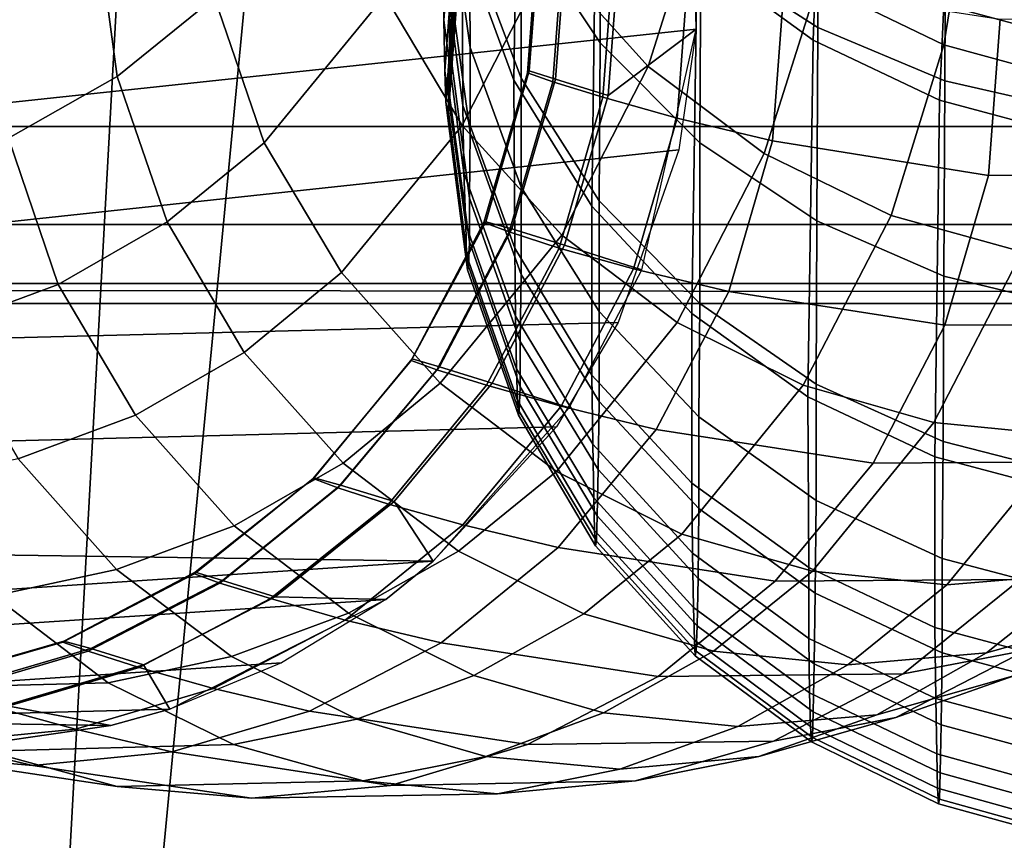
# Model space of a CAD drawing. Extents: x -43.1 to 43.1, y -41.3 to 41.3.
# Tile 410 of 656: x 0.0083 to 0.1169, y -0.5112 to -0.4209. Entities that reach past the tile are written whole.
import ezdxf

# ---------------------------------------------------------------- set-up
doc = ezdxf.new("R2010")
doc.units = 0
for name, color, linetype in [('CABLE', 18, 'CONTINUOUS'), ('CEILING_SUPPORT', 254, 'CONTINUOUS'), ('CLAMP', 254, 'CONTINUOUS'), ('METAL_BASE', 254, 'CONTINUOUS'), ('WIRE', 254, 'CONTINUOUS')]:
    doc.layers.add(name, color=color, linetype=linetype)

msp = doc.modelspace()

# ---------------------------------------------------------------- linework, layer by layer
at = {"layer": 'CABLE'}
msp.add_3dface([(0.1326, -0.4117, 28.3548), (0.1011, -0.3649, 28.2347), (0.1173, -0.3829, 28.2231), (0.149, -0.4299, 28.3439)], dxfattribs=at)
at = {"layer": 'CEILING_SUPPORT'}
for points in [[(0.068, -0.0542, 101.9285), (0.7651, 0, 101.9285), (0.7651, -0.7651, 101.9285), (0, -0.7651, 101.9285)], [(0.068, -0.0542, 101.859), (0.7651, 0, 101.859), (0.7651, -0.7651, 101.859), (0, -0.7651, 101.859)], [(0, -0.7651, 101.9285), (0.0377, -0.0783, 101.9285), (0.068, -0.0542, 101.9285)], [(0.068, -0.0542, 101.859), (0, -0.7651, 101.859), (0.0377, -0.0783, 101.859)], [(0.0377, -0.0783, 101.9285), (0, -0.7651, 101.9285), (0, -0.0869, 101.9285)], [(0.0377, -0.0783, 101.859), (0, -0.7651, 101.859), (0, -0.0869, 101.859)]]:
    msp.add_3dface(points, dxfattribs=at)
at = {"layer": 'CLAMP'}
for points in [[(-0.6955, -0.4177, 93.7762), (3.3384, -0.4177, 93.7762), (3.3384, -0.4326, 93.7344), (-0.6955, -0.4326, 93.7344)], [(-0.6955, -0.4326, 93.472), (3.3384, -0.4326, 93.472), (3.3384, -0.4177, 93.4302), (-0.6955, -0.4177, 93.4302)], [(-0.6955, -0.4326, 93.7344), (3.3384, -0.4326, 93.7344), (3.3384, -0.4434, 93.6914), (-0.6955, -0.4434, 93.6914)], [(-0.6955, -0.4434, 93.515), (3.3384, -0.4434, 93.515), (3.3384, -0.4326, 93.472), (-0.6955, -0.4326, 93.472)], [(-0.6955, -0.4434, 93.6914), (3.3384, -0.4434, 93.6914), (3.3384, -0.4499, 93.6475), (-0.6955, -0.4499, 93.6475)], [(-0.6955, -0.4499, 93.5589), (3.3384, -0.4499, 93.5589), (3.3384, -0.4434, 93.515), (-0.6955, -0.4434, 93.515)], [(-0.6955, -0.4499, 93.6475), (3.3384, -0.4499, 93.6475), (3.3384, -0.4521, 93.6032), (-0.6955, -0.4521, 93.6032)], [(3.3384, -0.4521, 93.6032), (3.3384, -0.4499, 93.5589), (-0.6955, -0.4499, 93.5589), (1.3214, -0.4521, 93.6032)], [(-0.6955, -0.4499, 93.5589), (-0.6955, -0.4521, 93.6032), (1.3214, -0.4521, 93.6032)]]:
    msp.add_3dface(points, dxfattribs=at)
at = {"layer": 'METAL_BASE'}
for points in [[(-1.669, 0.6609, 8.6989), (-0.8194, 1.6735, 8.6989), (0.4824, 1.903, 8.6989), (1.6271, -1.2421, 8.6989)], [(-0.9992, 1.3658, 8.6989), (-1.609, 0.3096, 8.6989), (-1.3972, -0.8914, 8.6989), (1.2928, 1.3658, 8.6989)], [(-1.3972, -0.8914, 8.6989), (-0.463, -1.6754, 8.6989), (0.7566, -1.6754, 8.6989), (1.2928, 1.3658, 8.6989)], [(-0.8992, 1.2466, 0.6411), (-1.4558, 0.2826, 0.6411), (-1.2625, -0.8137, 0.6411), (1.1929, 1.2466, 0.6411)], [(-1.2625, -0.8137, 0.6411), (-0.4098, -1.5292, 0.6411), (0.7034, -1.5292, 0.6411), (1.1929, 1.2466, 0.6411)], [(-0.8194, -1.6735, 8.6989), (-1.669, -0.6609, 8.6989), (-1.669, 0.6609, 8.6989), (1.6271, -1.2421, 8.6989)]]:
    msp.add_3dface(points, dxfattribs=at)
at = {"layer": 'WIRE'}
for points in [[(0.0634, -0.388, 2.3984), (0.0628, -0.4275, 2.2387), (0.0571, -0.412, 2.2349), (0.0577, -0.3723, 2.395)], [(0.0719, -0.402, 2.4015), (0.0714, -0.4414, 2.2421), (0.0628, -0.4275, 2.2387), (0.0634, -0.388, 2.3984)], [(0.0963, -0.4217, 1.6601), (0.0964, -0.3972, 1.6173), (0.0835, -0.3893, 1.6224), (0.0834, -0.4134, 1.6645)], [(0.0723, -0.4234, 1.7131), (0.0723, -0.4028, 1.6702), (0.0636, -0.3903, 1.6769), (0.0636, -0.4103, 1.7188)], [(0.0571, -0.412, 2.2349), (0.0572, -0.4303, 2.1537), (0.055, -0.4136, 2.1503), (0.0548, -0.3955, 2.2308)], [(0.0636, -0.4273, 1.7621), (0.0636, -0.4103, 1.7188), (0.0579, -0.3957, 1.7253), (0.0579, -0.4122, 1.7674)], [(0.0776, -0.426, 3.0836), (0.0835, -0.4074, 2.9525), (0.0725, -0.3953, 2.9538), (0.0667, -0.4139, 3.0847)], [(0.055, -0.4136, 2.1503), (0.0551, -0.4209, 2.1097), (0.0564, -0.4039, 2.107), (0.0562, -0.3967, 2.147)], [(0.058, -0.4239, 1.8042), (0.0579, -0.4122, 1.7674), (0.0556, -0.3962, 1.7731), (0.0557, -0.4076, 1.8089)], [(0.1103, -0.4276, 1.6569), (0.1104, -0.4027, 1.6138), (0.0964, -0.3972, 1.6173), (0.0963, -0.4217, 1.6601)], [(0.0571, -0.4325, 3.2163), (0.0667, -0.4139, 3.0847), (0.0581, -0.3997, 3.0863), (0.0486, -0.4182, 3.2174)], [(0.0557, -0.4237, 1.882), (0.0557, -0.4167, 1.8452), (0.0569, -0.3999, 1.849), (0.0569, -0.4067, 1.8847)], [(0.0191, -0.4271, 3.4381), (0.0298, -0.4184, 3.3505), (0.0275, -0.4014, 3.352), (0.0168, -0.4101, 3.4393)], [(0.0353, -0.4344, 3.3494), (0.0486, -0.4182, 3.2174), (0.043, -0.4022, 3.2191), (0.0298, -0.4184, 3.3505)], [(0.083, -0.4138, 2.404), (0.0824, -0.4532, 2.245), (0.0714, -0.4414, 2.2421), (0.0719, -0.402, 2.4015)], [(0.1102, -0.4236, 2.9512), (0.1127, -0.4082, 2.8211), (0.0988, -0.4015, 2.8216), (0.0963, -0.4169, 2.9516)], [(0.0833, -0.4344, 1.7082), (0.0834, -0.4134, 1.6645), (0.0723, -0.4028, 1.6702), (0.0723, -0.4234, 1.7131)], [(0.0962, -0.4125, 2.4576), (0.0958, -0.4231, 2.406), (0.083, -0.4138, 2.404), (0.0834, -0.4032, 2.456)], [(0.1248, -0.4309, 1.6551), (0.1249, -0.4059, 1.6117), (0.1104, -0.4027, 1.6138), (0.1103, -0.4276, 1.6569)], [(0.0551, -0.4209, 2.1097), (0.0552, -0.4265, 2.0688), (0.0565, -0.4094, 2.0668), (0.0564, -0.4039, 2.107)], [(-0.0826, -0.4261, 4.8591), (-0.0829, -0.4127, 4.8596), (-0.0822, -0.406, 4.8598), (0.0826, -0.4085, 4.8427)], [(0.0556, -0.4284, 1.919), (0.0557, -0.4237, 1.882), (0.0569, -0.4067, 1.8847), (0.0569, -0.4113, 1.9207)], [(0.058, -0.4333, 1.8415), (0.058, -0.4239, 1.8042), (0.0557, -0.4076, 1.8089), (0.0557, -0.4167, 1.8452)], [(0.0904, -0.4356, 3.0829), (0.0963, -0.4169, 2.9516), (0.0835, -0.4074, 2.9525), (0.0776, -0.426, 3.0836)], [(-0.0826, -0.4261, 4.8591), (0.0826, -0.4085, 4.8427), (0.0829, -0.4219, 4.8422), (-0.0801, -0.4393, 4.8584)], [(0.0826, -0.4085, 4.8427), (0.0745, -0.412, 4.7469), (0.0732, -0.4292, 4.7466), (0.0829, -0.4219, 4.8422)], [(0.1247, -0.4276, 2.9511), (0.1272, -0.4122, 2.8208), (0.1127, -0.4082, 2.8211), (0.1102, -0.4236, 2.9512)], [(0.0071, -0.4339, 3.5258), (0.0191, -0.4271, 3.4381), (0.0168, -0.4101, 3.4393), (0.0049, -0.4169, 3.5266)], [(0.0552, -0.4265, 2.0688), (0.0553, -0.4299, 2.0313), (0.0566, -0.4127, 2.0302), (0.0565, -0.4094, 2.0668)], [(0.0658, -0.4094, 4.5557), (0.0656, -0.4095, 4.4601), (0.0643, -0.4267, 4.4601), (0.0645, -0.4265, 4.5557)], [(0.0656, -0.4095, 4.4601), (0.0684, -0.4105, 4.3644), (0.0671, -0.4277, 4.3646), (0.0643, -0.4267, 4.4601)], [(0.0687, -0.4102, 4.6513), (0.0658, -0.4094, 4.5557), (0.0645, -0.4265, 4.5557), (0.0674, -0.4274, 4.6512)], [(0.0722, -0.4408, 1.7573), (0.0723, -0.4234, 1.7131), (0.0636, -0.4103, 1.7188), (0.0636, -0.4273, 1.7621)], [(0.0684, -0.4105, 4.3644), (0.0739, -0.4122, 4.2688), (0.0726, -0.4294, 4.2691), (0.0671, -0.4277, 4.3646)], [(0.0745, -0.412, 4.7469), (0.0687, -0.4102, 4.6513), (0.0674, -0.4274, 4.6512), (0.0732, -0.4292, 4.7466)], [(0.1252, -0.4148, 2.5102), (0.1247, -0.4231, 2.4593), (0.1102, -0.4192, 2.4587), (0.1107, -0.4109, 2.5098)], [(0.0556, -0.431, 1.9563), (0.0556, -0.4284, 1.919), (0.0569, -0.4113, 1.9207), (0.0569, -0.4138, 1.957)], [(0.0628, -0.4275, 2.2387), (0.0629, -0.446, 2.1568), (0.0572, -0.4303, 2.1537), (0.0571, -0.412, 2.2349)], [(0.0636, -0.4393, 1.7998), (0.0636, -0.4273, 1.7621), (0.0579, -0.4122, 1.7674), (0.058, -0.4239, 1.8042)], [(0.0739, -0.4122, 4.2688), (0.0821, -0.4145, 4.1731), (0.0808, -0.4317, 4.1734), (0.0726, -0.4294, 4.2691)], [(0.0553, -0.4299, 2.0313), (0.0555, -0.4314, 1.9938), (0.0568, -0.4142, 1.9935), (0.0566, -0.4127, 2.0302)], [(0.1102, -0.4192, 2.4587), (0.1097, -0.4297, 2.4073), (0.0958, -0.4231, 2.406), (0.0962, -0.4125, 2.4576)], [(0.0572, -0.4303, 2.1537), (0.0573, -0.4377, 2.1124), (0.0551, -0.4209, 2.1097), (0.055, -0.4136, 2.1503)], [(0.0555, -0.4314, 1.9938), (0.0556, -0.431, 1.9563), (0.0569, -0.4138, 1.957), (0.0568, -0.4142, 1.9935)], [(0.0681, -0.4446, 3.2156), (0.0776, -0.426, 3.0836), (0.0667, -0.4139, 3.0847), (0.0571, -0.4325, 3.2163)], [(0.0958, -0.4231, 2.406), (0.0952, -0.4624, 2.2473), (0.0824, -0.4532, 2.245), (0.083, -0.4138, 2.404)], [(0.0962, -0.443, 1.7043), (0.0963, -0.4217, 1.6601), (0.0834, -0.4134, 1.6645), (0.0833, -0.4344, 1.7082)], [(0.0821, -0.4145, 4.1731), (0.0926, -0.4171, 4.0773), (0.0913, -0.4342, 4.0776), (0.0808, -0.4317, 4.1734)], [(0.0579, -0.4405, 1.8793), (0.058, -0.4333, 1.8415), (0.0557, -0.4167, 1.8452), (0.0557, -0.4237, 1.882)], [(0.1044, -0.4424, 3.0827), (0.1102, -0.4236, 2.9512), (0.0963, -0.4169, 2.9516), (0.0904, -0.4356, 3.0829)], [(0.0926, -0.4171, 4.0773), (0.1164, -0.4208, 3.9023), (0.1151, -0.438, 3.9023), (0.0913, -0.4342, 4.0776)], [(0.0246, -0.4431, 3.4374), (0.0353, -0.4344, 3.3494), (0.0298, -0.4184, 3.3505), (0.0191, -0.4271, 3.4381)], [(0.0438, -0.4487, 3.3488), (0.0571, -0.4325, 3.2163), (0.0486, -0.4182, 3.2174), (0.0353, -0.4344, 3.3494)], [(0.1247, -0.4231, 2.4593), (0.1242, -0.4336, 2.4081), (0.1097, -0.4297, 2.4073), (0.1102, -0.4192, 2.4587)], [(0.0573, -0.4377, 2.1124), (0.0575, -0.4434, 2.0708), (0.0552, -0.4265, 2.0688), (0.0551, -0.4209, 2.1097)], [(0.1164, -0.4208, 3.9023), (0.1434, -0.4207, 3.7271), (0.1421, -0.4379, 3.7265), (0.1151, -0.438, 3.9023)], [(-0.0756, -0.452, 4.8575), (-0.0801, -0.4393, 4.8584), (0.0829, -0.4219, 4.8422), (0.081, -0.4352, 4.8419)], [(0.0829, -0.4219, 4.8422), (0.0732, -0.4292, 4.7466), (0.0684, -0.4457, 4.7466), (0.0769, -0.4484, 4.8419)], [(0.1102, -0.4491, 1.7016), (0.1103, -0.4276, 1.6569), (0.0963, -0.4217, 1.6601), (0.0962, -0.443, 1.7043)], [(0.1097, -0.4297, 2.4073), (0.1092, -0.469, 2.2489), (0.0952, -0.4624, 2.2473), (0.0958, -0.4231, 2.406)], [(0.0579, -0.4453, 1.9174), (0.0579, -0.4405, 1.8793), (0.0557, -0.4237, 1.882), (0.0556, -0.4284, 1.919)], [(0.0636, -0.4489, 1.838), (0.0636, -0.4393, 1.7998), (0.058, -0.4239, 1.8042), (0.058, -0.4333, 1.8415)], [(0.0833, -0.4521, 1.7532), (0.0833, -0.4344, 1.7082), (0.0723, -0.4234, 1.7131), (0.0722, -0.4408, 1.7573)], [(0.1188, -0.4464, 3.083), (0.1247, -0.4276, 2.9511), (0.1102, -0.4236, 2.9512), (0.1044, -0.4424, 3.0827)], [(0.0808, -0.4542, 3.2154), (0.0904, -0.4356, 3.0829), (0.0776, -0.426, 3.0836), (0.0681, -0.4446, 3.2156)], [(0.0126, -0.45, 3.5255), (0.0246, -0.4431, 3.4374), (0.0191, -0.4271, 3.4381), (0.0071, -0.4339, 3.5258)], [(0.0575, -0.4434, 2.0708), (0.0576, -0.4468, 2.0325), (0.0553, -0.4299, 2.0313), (0.0552, -0.4265, 2.0688)], [(0.0645, -0.4265, 4.5557), (0.0643, -0.4267, 4.4601), (0.0595, -0.4432, 4.4602), (0.0597, -0.4431, 4.5557)], [(0.0643, -0.4267, 4.4601), (0.0671, -0.4277, 4.3646), (0.0623, -0.4442, 4.3647), (0.0595, -0.4432, 4.4602)], [(0.0674, -0.4274, 4.6512), (0.0645, -0.4265, 4.5557), (0.0597, -0.4431, 4.5557), (0.0626, -0.4439, 4.6511)], [(0.0732, -0.4292, 4.7466), (0.0674, -0.4274, 4.6512), (0.0626, -0.4439, 4.6511), (0.0684, -0.4457, 4.7466)], [(0.0722, -0.453, 1.7958), (0.0722, -0.4408, 1.7573), (0.0636, -0.4273, 1.7621), (0.0636, -0.4393, 1.7998)], [(0.0578, -0.448, 1.9556), (0.0579, -0.4453, 1.9174), (0.0556, -0.4284, 1.919), (0.0556, -0.431, 1.9563)], [(0.0671, -0.4277, 4.3646), (0.0726, -0.4294, 4.2691), (0.0678, -0.446, 4.2691), (0.0623, -0.4442, 4.3647)], [(0.0714, -0.4414, 2.2421), (0.0714, -0.46, 2.1596), (0.0629, -0.446, 2.1568), (0.0628, -0.4275, 2.2387)], [(0.1247, -0.4526, 1.7), (0.1248, -0.4309, 1.6551), (0.1103, -0.4276, 1.6569), (0.1102, -0.4491, 1.7016)], [(0.0726, -0.4294, 4.2691), (0.0808, -0.4317, 4.1734), (0.076, -0.4483, 4.1734), (0.0678, -0.446, 4.2691)], [(0.0576, -0.4468, 2.0325), (0.0577, -0.4484, 1.9941), (0.0555, -0.4314, 1.9938), (0.0553, -0.4299, 2.0313)], [(0.0629, -0.446, 2.1568), (0.063, -0.4535, 2.115), (0.0573, -0.4377, 2.1124), (0.0572, -0.4303, 2.1537)], [(0.1242, -0.4336, 2.4081), (0.1236, -0.4728, 2.2499), (0.1092, -0.469, 2.2489), (0.1097, -0.4297, 2.4073)], [(0.0577, -0.4484, 1.9941), (0.0578, -0.448, 1.9556), (0.0556, -0.431, 1.9563), (0.0555, -0.4314, 1.9938)], [(0.0808, -0.4317, 4.1734), (0.0913, -0.4342, 4.0776), (0.0865, -0.4508, 4.0775), (0.076, -0.4483, 4.1734)], [(0.0547, -0.4609, 3.3487), (0.0681, -0.4446, 3.2156), (0.0571, -0.4325, 3.2163), (0.0438, -0.4487, 3.3488)], [(-0.0003, -0.4548, 3.6137), (0.0126, -0.45, 3.5255), (0.0071, -0.4339, 3.5258), (-0.0058, -0.4388, 3.6135)], [(0.0635, -0.4563, 1.8768), (0.0636, -0.4489, 1.838), (0.058, -0.4333, 1.8415), (0.0579, -0.4405, 1.8793)], [(0.0331, -0.4575, 3.4373), (0.0438, -0.4487, 3.3488), (0.0353, -0.4344, 3.3494), (0.0246, -0.4431, 3.4374)], [(0.0961, -0.461, 1.75), (0.0962, -0.443, 1.7043), (0.0833, -0.4344, 1.7082), (0.0833, -0.4521, 1.7532)], [(0.0913, -0.4342, 4.0776), (0.1151, -0.438, 3.9023), (0.1103, -0.4545, 3.9018), (0.0865, -0.4508, 4.0775)], [(-0.0756, -0.452, 4.8575), (0.081, -0.4352, 4.8419), (0.0743, -0.4542, 4.842), (-0.0726, -0.4579, 4.857)], [(0.0947, -0.4611, 3.2157), (0.1044, -0.4424, 3.0827), (0.0904, -0.4356, 3.0829), (0.0808, -0.4542, 3.2154)], [(0.063, -0.4535, 2.115), (0.0631, -0.4593, 2.0726), (0.0575, -0.4434, 2.0708), (0.0573, -0.4377, 2.1124)], [(0.1151, -0.438, 3.9023), (0.1421, -0.4379, 3.7265), (0.1373, -0.4544, 3.7255), (0.1103, -0.4545, 3.9018)], [(0.0722, -0.4629, 1.8349), (0.0722, -0.453, 1.7958), (0.0636, -0.4393, 1.7998), (0.0636, -0.4489, 1.838)], [(0.0635, -0.4613, 1.9158), (0.0635, -0.4563, 1.8768), (0.0579, -0.4405, 1.8793), (0.0579, -0.4453, 1.9174)], [(0.0824, -0.4532, 2.245), (0.0824, -0.4719, 2.162), (0.0714, -0.46, 2.1596), (0.0714, -0.4414, 2.2421)], [(0.0832, -0.4646, 1.7924), (0.0833, -0.4521, 1.7532), (0.0722, -0.4408, 1.7573), (0.0722, -0.453, 1.7958)], [(0.1091, -0.4652, 3.2164), (0.1188, -0.4464, 3.083), (0.1044, -0.4424, 3.0827), (0.0947, -0.4611, 3.2157)], [(0.0211, -0.4644, 3.5258), (0.0331, -0.4575, 3.4373), (0.0246, -0.4431, 3.4374), (0.0126, -0.45, 3.5255)], [(0.0597, -0.4431, 4.5557), (0.0595, -0.4432, 4.4602), (0.0515, -0.4584, 4.4602), (0.0516, -0.4582, 4.5557)], [(0.0595, -0.4432, 4.4602), (0.0623, -0.4442, 4.3647), (0.0543, -0.4594, 4.3645), (0.0515, -0.4584, 4.4602)], [(0.0626, -0.4439, 4.6511), (0.0597, -0.4431, 4.5557), (0.0516, -0.4582, 4.5557), (0.0546, -0.4591, 4.6513)], [(0.0631, -0.4593, 2.0726), (0.0632, -0.4628, 2.0336), (0.0576, -0.4468, 2.0325), (0.0575, -0.4434, 2.0708)], [(0.1101, -0.4673, 1.7477), (0.1102, -0.4491, 1.7016), (0.0962, -0.443, 1.7043), (0.0961, -0.461, 1.75)], [(0.0623, -0.4442, 4.3647), (0.0678, -0.446, 4.2691), (0.0598, -0.4611, 4.2688), (0.0543, -0.4594, 4.3645)], [(0.0684, -0.4457, 4.7466), (0.0626, -0.4439, 4.6511), (0.0546, -0.4591, 4.6513), (0.0604, -0.4609, 4.7468)], [(0.0675, -0.4706, 3.3492), (0.0808, -0.4542, 3.2154), (0.0681, -0.4446, 3.2156), (0.0547, -0.4609, 3.3487)], [(0.0634, -0.464, 1.955), (0.0635, -0.4613, 1.9158), (0.0579, -0.4453, 1.9174), (0.0578, -0.448, 1.9556)], [(0.0769, -0.4484, 4.8419), (0.0684, -0.4457, 4.7466), (0.0604, -0.4609, 4.7468), (0.0689, -0.4636, 4.8422)], [(0.0632, -0.4628, 2.0336), (0.0633, -0.4644, 1.9943), (0.0577, -0.4484, 1.9941), (0.0576, -0.4468, 2.0325)], [(0.0678, -0.446, 4.2691), (0.076, -0.4483, 4.1734), (0.068, -0.4634, 4.173), (0.0598, -0.4611, 4.2688)], [(0.0714, -0.46, 2.1596), (0.0715, -0.4676, 2.1173), (0.063, -0.4535, 2.115), (0.0629, -0.446, 2.1568)], [(0.124, -0.4667, 3.2175), (0.1337, -0.4478, 3.0837), (0.1188, -0.4464, 3.083), (0.1091, -0.4652, 3.2164)], [(0.0633, -0.4644, 1.9943), (0.0634, -0.464, 1.955), (0.0578, -0.448, 1.9556), (0.0577, -0.4484, 1.9941)], [(0.044, -0.4697, 3.4377), (0.0547, -0.4609, 3.3487), (0.0438, -0.4487, 3.3488), (0.0331, -0.4575, 3.4373)], [(0.0721, -0.4704, 1.8745), (0.0722, -0.4629, 1.8349), (0.0636, -0.4489, 1.838), (0.0635, -0.4563, 1.8768)], [(0.076, -0.4483, 4.1734), (0.0865, -0.4508, 4.0775), (0.0785, -0.466, 4.0769), (0.068, -0.4634, 4.173)], [(0.1246, -0.471, 1.7464), (0.1247, -0.4526, 1.7), (0.1102, -0.4491, 1.7016), (0.1101, -0.4673, 1.7477)], [(0.0082, -0.4692, 3.6143), (0.0211, -0.4644, 3.5258), (0.0126, -0.45, 3.5255), (-0.0003, -0.4548, 3.6137)], [(0.0865, -0.4508, 4.0775), (0.1103, -0.4545, 3.9018), (0.1024, -0.4697, 3.9008), (0.0785, -0.466, 4.0769)], [(0.0961, -0.4738, 1.7898), (0.0961, -0.461, 1.75), (0.0833, -0.4521, 1.7532), (0.0832, -0.4646, 1.7924)], [(0.0715, -0.4676, 2.1173), (0.0716, -0.4735, 2.0743), (0.0631, -0.4593, 2.0726), (0.063, -0.4535, 2.115)], [(0.0832, -0.4747, 1.8323), (0.0832, -0.4646, 1.7924), (0.0722, -0.453, 1.7958), (0.0722, -0.4629, 1.8349)], [(0.0952, -0.4624, 2.2473), (0.0953, -0.4812, 2.1639), (0.0824, -0.4719, 2.162), (0.0824, -0.4532, 2.245)], [(0.0743, -0.4542, 4.842), (0.0675, -0.4657, 4.8423), (-0.0652, -0.4691, 4.8559), (-0.0726, -0.4579, 4.857)], [(0.0813, -0.4775, 3.35), (0.0947, -0.4611, 3.2157), (0.0808, -0.4542, 3.2154), (0.0675, -0.4706, 3.3492)], [(0.1103, -0.4545, 3.9018), (0.1373, -0.4544, 3.7255), (0.1294, -0.4695, 3.7239), (0.1024, -0.4697, 3.9008)], [(0.072, -0.4755, 1.9144), (0.0721, -0.4704, 1.8745), (0.0635, -0.4563, 1.8768), (0.0635, -0.4613, 1.9158)], [(0.032, -0.4766, 3.5266), (0.044, -0.4697, 3.4377), (0.0331, -0.4575, 3.4373), (0.0211, -0.4644, 3.5258)], [(0.0516, -0.4582, 4.5557), (0.0515, -0.4584, 4.4602), (0.0407, -0.4714, 4.4601), (0.0408, -0.4713, 4.5559)], [(0.0515, -0.4584, 4.4602), (0.0543, -0.4594, 4.3645), (0.0434, -0.4724, 4.3643), (0.0407, -0.4714, 4.4601)], [(0.0546, -0.4591, 4.6513), (0.0516, -0.4582, 4.5557), (0.0408, -0.4713, 4.5559), (0.0437, -0.4721, 4.6516)], [(0.0543, -0.4594, 4.3645), (0.0598, -0.4611, 4.2688), (0.049, -0.4742, 4.2684), (0.0434, -0.4724, 4.3643)], [(0.0604, -0.4609, 4.7468), (0.0546, -0.4591, 4.6513), (0.0437, -0.4721, 4.6516), (0.0496, -0.4739, 4.7473)], [(0.0716, -0.4735, 2.0743), (0.0717, -0.4771, 2.0345), (0.0632, -0.4628, 2.0336), (0.0631, -0.4593, 2.0726)], [(0.0824, -0.4719, 2.162), (0.0825, -0.4796, 2.1193), (0.0715, -0.4676, 2.1173), (0.0714, -0.46, 2.1596)], [(0.0567, -0.4794, 3.4385), (0.0675, -0.4706, 3.3492), (0.0547, -0.4609, 3.3487), (0.044, -0.4697, 3.4377)], [(0.0598, -0.4611, 4.2688), (0.068, -0.4634, 4.173), (0.0572, -0.4765, 4.1723), (0.049, -0.4742, 4.2684)], [(0.0689, -0.4636, 4.8422), (0.0604, -0.4609, 4.7468), (0.0496, -0.4739, 4.7473), (0.0539, -0.4805, 4.8432)], [(0.0957, -0.4816, 3.3512), (0.1091, -0.4652, 3.2164), (0.0947, -0.4611, 3.2157), (0.0813, -0.4775, 3.35)], [(0.11, -0.4802, 1.7879), (0.1101, -0.4673, 1.7477), (0.0961, -0.461, 1.75), (0.0961, -0.4738, 1.7898)], [(0.0719, -0.4783, 1.9545), (0.072, -0.4755, 1.9144), (0.0635, -0.4613, 1.9158), (0.0634, -0.464, 1.955)], [(0.0717, -0.4771, 2.0345), (0.0718, -0.4788, 1.9946), (0.0633, -0.4644, 1.9943), (0.0632, -0.4628, 2.0336)], [(0.0831, -0.4824, 1.8726), (0.0832, -0.4747, 1.8323), (0.0722, -0.4629, 1.8349), (0.0721, -0.4704, 1.8745)], [(0.1092, -0.469, 2.2489), (0.1092, -0.4878, 2.1652), (0.0953, -0.4812, 2.1639), (0.0952, -0.4624, 2.2473)], [(0.068, -0.4634, 4.173), (0.0785, -0.466, 4.0769), (0.0677, -0.479, 4.0759), (0.0572, -0.4765, 4.1723)], [(0.0718, -0.4788, 1.9946), (0.0719, -0.4783, 1.9545), (0.0634, -0.464, 1.955), (0.0633, -0.4644, 1.9943)], [(0.019, -0.4814, 3.6155), (0.032, -0.4766, 3.5266), (0.0211, -0.4644, 3.5258), (0.0082, -0.4692, 3.6143)], [(0.096, -0.484, 1.8302), (0.0961, -0.4738, 1.7898), (0.0832, -0.4646, 1.7924), (0.0832, -0.4747, 1.8323)], [(0.1105, -0.4831, 3.3527), (0.124, -0.4667, 3.2175), (0.1091, -0.4652, 3.2164), (0.0957, -0.4816, 3.3512)], [(0.1259, -0.4818, 3.3546), (0.1394, -0.4654, 3.2191), (0.124, -0.4667, 3.2175), (0.1105, -0.4831, 3.3527)], [(-0.0652, -0.4691, 4.8559), (0.0675, -0.4657, 4.8423), (0.0539, -0.4805, 4.8432), (-0.0562, -0.4789, 4.8546)], [(0.0785, -0.466, 4.0769), (0.1024, -0.4697, 3.9008), (0.0916, -0.4827, 3.8994), (0.0677, -0.479, 4.0759)], [(0.0825, -0.4796, 2.1193), (0.0826, -0.4856, 2.0757), (0.0716, -0.4735, 2.0743), (0.0715, -0.4676, 2.1173)], [(0.1245, -0.484, 1.7868), (0.1246, -0.471, 1.7464), (0.1101, -0.4673, 1.7477), (0.11, -0.4802, 1.7879)], [(0.0055, -0.4843, 3.7043), (0.019, -0.4814, 3.6155), (0.0082, -0.4692, 3.6143), (-0.0053, -0.4721, 3.7029)], [(0.0446, -0.4862, 3.5278), (0.0567, -0.4794, 3.4385), (0.044, -0.4697, 3.4377), (0.032, -0.4766, 3.5266)], [(0.1024, -0.4697, 3.9008), (0.1294, -0.4695, 3.7239), (0.1186, -0.4825, 3.722), (0.0916, -0.4827, 3.8994)], [(0.1236, -0.4728, 2.2499), (0.1237, -0.4917, 2.1661), (0.1092, -0.4878, 2.1652), (0.1092, -0.469, 2.2489)], [(0.0705, -0.4863, 3.4397), (0.0813, -0.4775, 3.35), (0.0675, -0.4706, 3.3492), (0.0567, -0.4794, 3.4385)], [(0.083, -0.4876, 1.9132), (0.0831, -0.4824, 1.8726), (0.0721, -0.4704, 1.8745), (0.072, -0.4755, 1.9144)], [(0.0408, -0.4713, 4.5559), (0.0407, -0.4714, 4.4601), (0.0276, -0.4819, 4.46), (0.0277, -0.4817, 4.556)], [(0.0407, -0.4714, 4.4601), (0.0434, -0.4724, 4.3643), (0.0304, -0.4829, 4.3639), (0.0276, -0.4819, 4.46)], [(0.0437, -0.4721, 4.6516), (0.0408, -0.4713, 4.5559), (0.0277, -0.4817, 4.556), (0.0307, -0.4826, 4.6521)], [(0.0953, -0.4812, 2.1639), (0.0953, -0.489, 2.1208), (0.0825, -0.4796, 2.1193), (0.0824, -0.4719, 2.162)], [(0.0434, -0.4724, 4.3643), (0.049, -0.4742, 4.2684), (0.036, -0.4846, 4.2676), (0.0304, -0.4829, 4.3639)], [(0.0496, -0.4739, 4.7473), (0.0437, -0.4721, 4.6516), (0.0307, -0.4826, 4.6521), (0.0365, -0.4844, 4.748)], [(0.0539, -0.4805, 4.8432), (0.0496, -0.4739, 4.7473), (0.0365, -0.4844, 4.748), (0.0487, -0.4847, 4.8436)], [(0.0826, -0.4856, 2.0757), (0.0827, -0.4892, 2.0354), (0.0717, -0.4771, 2.0345), (0.0716, -0.4735, 2.0743)], [(0.11, -0.4906, 1.8287), (0.11, -0.4802, 1.7879), (0.0961, -0.4738, 1.7898), (0.096, -0.484, 1.8302)], [(0.049, -0.4742, 4.2684), (0.0572, -0.4765, 4.1723), (0.0442, -0.487, 4.1713), (0.036, -0.4846, 4.2676)], [(0.0959, -0.4918, 1.8711), (0.096, -0.484, 1.8302), (0.0832, -0.4747, 1.8323), (0.0831, -0.4824, 1.8726)], [(0.0829, -0.4904, 1.954), (0.083, -0.4876, 1.9132), (0.072, -0.4755, 1.9144), (0.0719, -0.4783, 1.9545)], [(0.0317, -0.491, 3.617), (0.0446, -0.4862, 3.5278), (0.032, -0.4766, 3.5266), (0.019, -0.4814, 3.6155)], [(0.0572, -0.4765, 4.1723), (0.0677, -0.479, 4.0759), (0.0548, -0.4895, 4.0746), (0.0442, -0.487, 4.1713)], [(0.0827, -0.4892, 2.0354), (0.0828, -0.4909, 1.9948), (0.0718, -0.4788, 1.9946), (0.0717, -0.4771, 2.0345)], [(0.0848, -0.4904, 3.4412), (0.0957, -0.4816, 3.3512), (0.0813, -0.4775, 3.35), (0.0705, -0.4863, 3.4397)], [(0.0828, -0.4909, 1.9948), (0.0829, -0.4904, 1.954), (0.0719, -0.4783, 1.9545), (0.0718, -0.4788, 1.9946)], [(0.1302, -0.4863, 3.4475), (0.1411, -0.4776, 3.3568), (0.1259, -0.4818, 3.3546), (0.1149, -0.4906, 3.4451)], [(-0.0456, -0.4871, 4.8532), (-0.0562, -0.4789, 4.8546), (0.0539, -0.4805, 4.8432)], [(0.0584, -0.4931, 3.5293), (0.0705, -0.4863, 3.4397), (0.0567, -0.4794, 3.4385), (0.0446, -0.4862, 3.5278)], [(0.0677, -0.479, 4.0759), (0.0916, -0.4827, 3.8994), (0.0787, -0.4932, 3.8976), (0.0548, -0.4895, 4.0746)], [(0.0487, -0.4847, 4.8436), (-0.0399, -0.4906, 4.8525), (-0.0456, -0.4871, 4.8532), (0.0539, -0.4805, 4.8432)], [(0.0953, -0.489, 2.1208), (0.0954, -0.495, 2.0768), (0.0826, -0.4856, 2.0757), (0.0825, -0.4796, 2.1193)], [(0.1186, -0.4825, 3.722), (0.1322, -0.48, 3.6327), (0.1193, -0.4903, 3.6303), (0.1057, -0.4929, 3.7198)], [(0.1244, -0.4944, 1.8279), (0.1245, -0.484, 1.7868), (0.11, -0.4802, 1.7879), (0.11, -0.4906, 1.8287)], [(0.0181, -0.4939, 3.7061), (0.0317, -0.491, 3.617), (0.019, -0.4814, 3.6155), (0.0055, -0.4843, 3.7043)], [(0.0277, -0.4817, 4.556), (0.0276, -0.4819, 4.46), (0.0131, -0.4894, 4.4598), (0.0132, -0.4893, 4.5562)], [(0.0307, -0.4826, 4.6521), (0.0277, -0.4817, 4.556), (0.0132, -0.4893, 4.5562), (0.0162, -0.4901, 4.6526)], [(0.0996, -0.4919, 3.443), (0.1105, -0.4831, 3.3527), (0.0957, -0.4816, 3.3512), (0.0848, -0.4904, 3.4412)], [(0.1092, -0.4878, 2.1652), (0.1093, -0.4956, 2.1219), (0.0953, -0.489, 2.1208), (0.0953, -0.4812, 2.1639)], [(0.0276, -0.4819, 4.46), (0.0304, -0.4829, 4.3639), (0.0159, -0.4904, 4.3633), (0.0131, -0.4894, 4.4598)], [(0.0365, -0.4844, 4.748), (0.0307, -0.4826, 4.6521), (0.0162, -0.4901, 4.6526), (0.022, -0.4919, 4.7489)], [(0.0916, -0.4827, 3.8994), (0.1186, -0.4825, 3.722), (0.1057, -0.4929, 3.7198), (0.0787, -0.4932, 3.8976)], [(0.0958, -0.4971, 1.9123), (0.0959, -0.4918, 1.8711), (0.0831, -0.4824, 1.8726), (0.083, -0.4876, 1.9132)], [(0.1149, -0.4906, 3.4451), (0.1259, -0.4818, 3.3546), (0.1105, -0.4831, 3.3527), (0.0996, -0.4919, 3.443)], [(0.0304, -0.4829, 4.3639), (0.036, -0.4846, 4.2676), (0.0215, -0.4922, 4.2668), (0.0159, -0.4904, 4.3633)], [(-0.0399, -0.4906, 4.8525), (0.0487, -0.4847, 4.8436), (0.0372, -0.4917, 4.8445), (-0.0277, -0.496, 4.8511)], [(-0.009, -0.4946, 3.8846), (0.0181, -0.4939, 3.7061), (0.0055, -0.4843, 3.7043), (-0.0216, -0.4851, 3.8826)], [(0.036, -0.4846, 4.2676), (0.0442, -0.487, 4.1713), (0.0297, -0.4945, 4.17), (0.0215, -0.4922, 4.2668)], [(0.0487, -0.4847, 4.8436), (0.0365, -0.4844, 4.748), (0.022, -0.4919, 4.7489), (0.0249, -0.4968, 4.8456)], [(0.1099, -0.4985, 1.8701), (0.11, -0.4906, 1.8287), (0.096, -0.484, 1.8302), (0.0959, -0.4918, 1.8711)], [(0.0954, -0.495, 2.0768), (0.0955, -0.4987, 2.0361), (0.0827, -0.4892, 2.0354), (0.0826, -0.4856, 2.0757)], [(0.1193, -0.4903, 3.6303), (0.1324, -0.4857, 3.5404), (0.118, -0.4931, 3.5379), (0.1049, -0.4977, 3.6278)], [(0.0442, -0.487, 4.1713), (0.0548, -0.4895, 4.0746), (0.0403, -0.497, 4.0731), (0.0297, -0.4945, 4.17)], [(0.0455, -0.4979, 3.6188), (0.0584, -0.4931, 3.5293), (0.0446, -0.4862, 3.5278), (0.0317, -0.491, 3.617)], [(0.0727, -0.4972, 3.5311), (0.0848, -0.4904, 3.4412), (0.0705, -0.4863, 3.4397), (0.0584, -0.4931, 3.5293)], [(0.118, -0.4931, 3.5379), (0.1302, -0.4863, 3.4475), (0.1149, -0.4906, 3.4451), (0.1028, -0.4974, 3.5354)], [(0.0957, -0.4999, 1.9536), (0.0958, -0.4971, 1.9123), (0.083, -0.4876, 1.9132), (0.0829, -0.4904, 1.954)], [(0.1237, -0.4917, 2.1661), (0.1238, -0.4995, 2.1226), (0.1093, -0.4956, 2.1219), (0.1092, -0.4878, 2.1652)], [(0.0132, -0.4893, 4.5562), (0.0131, -0.4894, 4.4598), (-0.0022, -0.4938, 4.4596), (-0.0021, -0.4937, 4.5565)], [(0.0162, -0.4901, 4.6526), (0.0132, -0.4893, 4.5562), (-0.0021, -0.4937, 4.5565), (0.0009, -0.4946, 4.6533)], [(0.0955, -0.4987, 2.0361), (0.0956, -0.5004, 1.995), (0.0828, -0.4909, 1.9948), (0.0827, -0.4892, 2.0354)], [(0.1093, -0.4956, 2.1219), (0.1094, -0.5017, 2.0776), (0.0954, -0.495, 2.0768), (0.0953, -0.489, 2.1208)], [(0.0131, -0.4894, 4.4598), (0.0159, -0.4904, 4.3633), (0.0006, -0.4949, 4.3627), (-0.0022, -0.4938, 4.4596)], [(0.0159, -0.4904, 4.3633), (0.0215, -0.4922, 4.2668), (0.0062, -0.4967, 4.2658), (0.0006, -0.4949, 4.3627)], [(0.022, -0.4919, 4.7489), (0.0162, -0.4901, 4.6526), (0.0009, -0.4946, 4.6533), (0.0068, -0.4964, 4.75)], [(0.0548, -0.4895, 4.0746), (0.0787, -0.4932, 3.8976), (0.0643, -0.5007, 3.8955), (0.0403, -0.497, 4.0731)], [(0.0875, -0.4987, 3.5332), (0.0996, -0.4919, 3.443), (0.0848, -0.4904, 3.4412), (0.0727, -0.4972, 3.5311)], [(0.0956, -0.5004, 1.995), (0.0957, -0.4999, 1.9536), (0.0829, -0.4904, 1.954), (0.0828, -0.4909, 1.9948)], [(0.1057, -0.4929, 3.7198), (0.1193, -0.4903, 3.6303), (0.1049, -0.4977, 3.6278), (0.0914, -0.5003, 3.7174)], [(0.0319, -0.5007, 3.7081), (0.0455, -0.4979, 3.6188), (0.0317, -0.491, 3.617), (0.0181, -0.4939, 3.7061)], [(0.1028, -0.4974, 3.5354), (0.1149, -0.4906, 3.4451), (0.0996, -0.4919, 3.443), (0.0875, -0.4987, 3.5332)], [(0.1243, -0.5024, 1.8694), (0.1244, -0.4944, 1.8279), (0.11, -0.4906, 1.8287), (0.1099, -0.4985, 1.8701)], [(-0.0277, -0.496, 4.8511), (0.0372, -0.4917, 4.8445), (0.0249, -0.4968, 4.8456), (-0.0213, -0.498, 4.8504)], [(0.0215, -0.4922, 4.2668), (0.0297, -0.4945, 4.17), (0.0145, -0.499, 4.1687), (0.0062, -0.4967, 4.2658)], [(0.0249, -0.4968, 4.8456), (0.022, -0.4919, 4.7489), (0.0068, -0.4964, 4.75), (0.0184, -0.4986, 4.8462)], [(0.1098, -0.5038, 1.9117), (0.1099, -0.4985, 1.8701), (0.0959, -0.4918, 1.8711), (0.0958, -0.4971, 1.9123)], [(0.0597, -0.502, 3.6208), (0.0727, -0.4972, 3.5311), (0.0584, -0.4931, 3.5293), (0.0455, -0.4979, 3.6188)], [(0.0787, -0.4932, 3.8976), (0.1057, -0.4929, 3.7198), (0.0914, -0.5003, 3.7174), (0.0643, -0.5007, 3.8955)], [(0.1049, -0.4977, 3.6278), (0.118, -0.4931, 3.5379), (0.1028, -0.4974, 3.5354), (0.0898, -0.502, 3.6254)], [(0.0048, -0.5014, 3.8867), (0.0319, -0.5007, 3.7081), (0.0181, -0.4939, 3.7061), (-0.009, -0.4946, 3.8846)], [(0.0297, -0.4945, 4.17), (0.0403, -0.497, 4.0731), (0.0251, -0.5015, 4.0714), (0.0145, -0.499, 4.1687)], [(0.1094, -0.5017, 2.0776), (0.1095, -0.5055, 2.0366), (0.0955, -0.4987, 2.0361), (0.0954, -0.495, 2.0768)], [(0.1238, -0.4995, 2.1226), (0.1239, -0.5057, 2.0781), (0.1094, -0.5017, 2.0776), (0.1093, -0.4956, 2.1219)], [(-0.0213, -0.498, 4.8504), (0.0249, -0.4968, 4.8456), (0.0184, -0.4986, 4.8462)], [(0.0062, -0.4967, 4.2658), (0.0145, -0.499, 4.1687), (-0.0009, -0.5005, 4.1672), (-0.0092, -0.4981, 4.2647)], [(0.0184, -0.4986, 4.8462), (0.0068, -0.4964, 4.75), (-0.0086, -0.4979, 4.7511), (0.0052, -0.5005, 4.8475)], [(-0.0082, -0.5003, 4.8489), (-0.0213, -0.498, 4.8504), (0.0184, -0.4986, 4.8462), (0.0052, -0.5005, 4.8475)], [(-0.005, -0.5017, 4.0677), (0.0191, -0.5053, 3.8889), (0.0048, -0.5014, 3.8867), (-0.0194, -0.4978, 4.0659)], [(0.0403, -0.497, 4.0731), (0.0643, -0.5007, 3.8955), (0.0492, -0.5052, 3.8933), (0.0251, -0.5015, 4.0714)], [(0.0462, -0.5047, 3.7103), (0.0597, -0.502, 3.6208), (0.0455, -0.4979, 3.6188), (0.0319, -0.5007, 3.7081)], [(0.0745, -0.5034, 3.623), (0.0875, -0.4987, 3.5332), (0.0727, -0.4972, 3.5311), (0.0597, -0.502, 3.6208)], [(0.0898, -0.502, 3.6254), (0.1028, -0.4974, 3.5354), (0.0875, -0.4987, 3.5332), (0.0745, -0.5034, 3.623)], [(0.0914, -0.5003, 3.7174), (0.1049, -0.4977, 3.6278), (0.0898, -0.502, 3.6254), (0.0762, -0.5047, 3.7149)], [(0.1097, -0.5067, 1.9534), (0.1098, -0.5038, 1.9117), (0.0958, -0.4971, 1.9123), (0.0957, -0.4999, 1.9536)], [(0.0145, -0.499, 4.1687), (0.0251, -0.5015, 4.0714), (0.0098, -0.503, 4.0696), (-0.0009, -0.5005, 4.1672)], [(0.1095, -0.5055, 2.0366), (0.1096, -0.5072, 1.9951), (0.0956, -0.5004, 1.995), (0.0955, -0.4987, 2.0361)], [(0.1242, -0.5078, 1.9113), (0.1243, -0.5024, 1.8694), (0.1099, -0.4985, 1.8701), (0.1098, -0.5038, 1.9117)], [(-0.0009, -0.5005, 4.1672), (0.0098, -0.503, 4.0696), (-0.005, -0.5017, 4.0677), (-0.0158, -0.4992, 4.1657)], [(0.1096, -0.5072, 1.9951), (0.1097, -0.5067, 1.9534), (0.0957, -0.4999, 1.9536), (0.0956, -0.5004, 1.995)], [(0.0191, -0.5053, 3.8889), (0.0462, -0.5047, 3.7103), (0.0319, -0.5007, 3.7081), (0.0048, -0.5014, 3.8867)], [(0.0643, -0.5007, 3.8955), (0.0914, -0.5003, 3.7174), (0.0762, -0.5047, 3.7149), (0.0492, -0.5052, 3.8933)], [(0.0098, -0.503, 4.0696), (0.0339, -0.5066, 3.8911), (0.0191, -0.5053, 3.8889), (-0.005, -0.5017, 4.0677)], [(0.0251, -0.5015, 4.0714), (0.0492, -0.5052, 3.8933), (0.0339, -0.5066, 3.8911), (0.0098, -0.503, 4.0696)], [(0.061, -0.5061, 3.7125), (0.0745, -0.5034, 3.623), (0.0597, -0.502, 3.6208), (0.0462, -0.5047, 3.7103)], [(0.0762, -0.5047, 3.7149), (0.0898, -0.502, 3.6254), (0.0745, -0.5034, 3.623), (0.061, -0.5061, 3.7125)], [(0.1239, -0.5057, 2.0781), (0.1239, -0.5095, 2.0369), (0.1095, -0.5055, 2.0366), (0.1094, -0.5017, 2.0776)], [(0.1241, -0.5107, 1.9533), (0.1242, -0.5078, 1.9113), (0.1098, -0.5038, 1.9117), (0.1097, -0.5067, 1.9534)], [(0.0339, -0.5066, 3.8911), (0.061, -0.5061, 3.7125), (0.0462, -0.5047, 3.7103), (0.0191, -0.5053, 3.8889)], [(0.0492, -0.5052, 3.8933), (0.0762, -0.5047, 3.7149), (0.061, -0.5061, 3.7125), (0.0339, -0.5066, 3.8911)], [(0.1239, -0.5095, 2.0369), (0.124, -0.5112, 1.9952), (0.1096, -0.5072, 1.9951), (0.1095, -0.5055, 2.0366)], [(0.124, -0.5112, 1.9952), (0.1241, -0.5107, 1.9533), (0.1097, -0.5067, 1.9534), (0.1096, -0.5072, 1.9951)]]:
    msp.add_3dface(points, dxfattribs=at)

doc.saveas('drawing.dxf')
